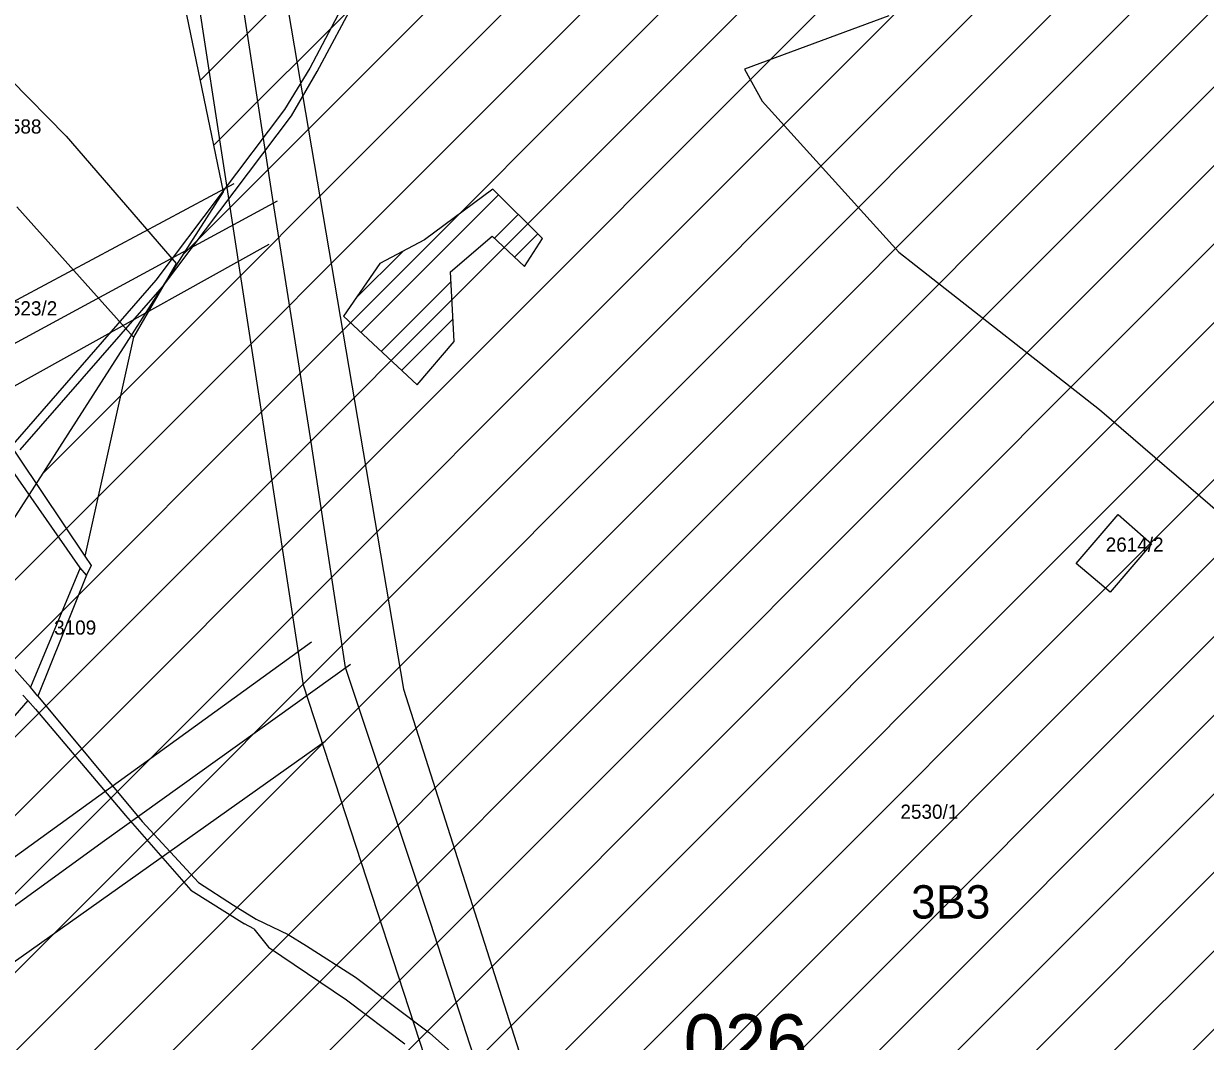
# Model space of a CAD drawing. Extents: x -564810 to -550519, y -1045831 to -1034011.
# Drawn here: x -552426.8 to -552001, y -1036898.7 to -1036532.1 of the extents above; entities that cross this region are included whole.
import ezdxf

# ---------------------------------------------------------------- set-up
doc = ezdxf.new("R2010")
doc.units = 0
for name, color, linetype in [('KN stav', 7, 'Continuous'), ('Odvodněné plochy', 7, 'Continuous'), ('Parcelní čísla', 7, 'Continuous'), ('Polní cesty stavající', 7, 'Continuous'), ('přeložka st silnice', 7, 'Continuous'), ('STG', 7, 'Continuous'), ('Vedení VN', 7, 'Continuous'), ('zamokř ploch', 7, 'Continuous')]:
    doc.layers.add(name, color=color, linetype=linetype)

msp = doc.modelspace()

# ---------------------------------------------------------------- linework, layer by layer
at = {"layer": 'KN stav'}
for p, q in [((-552115, -1036529.26), (-552139.4, -1036538.28)), ((-552139.4, -1036538.28), (-552167.06, -1036548.49)), ((-552167.06, -1036548.49), (-552160.66, -1036560)), ((-552431.58, -1036552.29), (-552411.53, -1036572.68)), ((-552160.66, -1036560), (-552111.48, -1036614.41)), ((-552411.53, -1036572.68), (-552371.84, -1036618.51)), ((-552387.23, -1036645.05), (-552429.32, -1036598.11)), ((-552111.48, -1036614.41), (-552105.3, -1036619.25)), ((-552371.84, -1036618.51), (-552387.23, -1036645.05)), ((-552105.3, -1036619.25), (-552039.14, -1036671.12)), ((-552387.23, -1036645.05), (-552404.76, -1036723.92)), ((-552039.14, -1036671.12), (-551991.08, -1036712.5)), ((-552437.23, -1036675.67), (-552404.76, -1036723.92)), ((-552406.48, -1036728.18), (-552440.18, -1036679.82)), ((-552047.5, -1036726.55), (-552032.38, -1036708.87)), ((-552032.38, -1036708.87), (-552020.4, -1036719.49)), ((-552020.4, -1036719.49), (-552035.29, -1036736.88)), ((-552404.76, -1036723.92), (-552402.54, -1036727.22)), ((-552406.48, -1036728.18), (-552424.36, -1036771.08)), ((-552404.21, -1036730.8), (-552406.48, -1036728.18)), ((-552402.54, -1036727.22), (-552404.21, -1036730.8)), ((-552035.29, -1036736.88), (-552047.5, -1036726.55)), ((-552404.21, -1036730.8), (-552421.67, -1036774.32)), ((-552424.36, -1036771.08), (-552447.16, -1036745.65)), ((-552421.67, -1036774.32), (-552424.36, -1036771.08)), ((-552425.33, -1036775.95), (-552486.3, -1036845.34)), ((-552427.08, -1036774.03), (-552425.33, -1036775.95)), ((-552425.33, -1036775.95), (-552422.56, -1036778.99)), ((-552421.67, -1036774.32), (-552384.18, -1036819.49)), ((-552422.56, -1036778.99), (-552390.1, -1036817.37)), ((-552390.1, -1036817.37), (-552366.62, -1036844.26)), ((-552384.18, -1036819.49), (-552363.88, -1036841.4)), ((-552366.62, -1036844.26), (-552347.21, -1036856.3)), ((-552363.88, -1036841.4), (-552351.15, -1036849.59)), ((-552351.15, -1036849.59), (-552343.05, -1036854.62)), ((-552343.92, -1036858.1), (-552347.21, -1036856.3)), ((-552343.05, -1036854.62), (-552331.56, -1036860.2)), ((-552343.92, -1036858.1), (-552338.6, -1036864.7)), ((-552331.56, -1036860.2), (-552324.86, -1036864.22)), ((-552338.6, -1036864.7), (-552310.49, -1036883.71)), ((-552324.86, -1036864.22), (-552307.29, -1036875.56)), ((-552307.29, -1036875.56), (-552280.54, -1036895.61)), ((-552310.49, -1036883.71), (-552289.49, -1036899.59)), ((-552280.54, -1036895.61), (-552195.01, -1036971.57))]:
    msp.add_line(p, q, dxfattribs=at)
at = {"layer": 'Odvodněné plochy'}
msp.add_lwpolyline([(-552600.32, -1036902.47), (-552513.12, -1036817.19), (-552474.84, -1036779.58), (-552354.8, -1036592.74), (-552400, -1036374.74), (-552430.13, -1036308.64), (-552395.94, -1036293.42), (-552343.81, -1036274.77), (-552167.6, -1036269.39), (-552155.18, -1036416.65), (-552140.47, -1036422.98), (-552086.82, -1036466.24), (-552045.42, -1036498.21), (-551912.44, -1036565.02)], dxfattribs=at)
at = {"layer": 'Polní cesty stavající'}
for p, q in [((-552305.24, -1036513.15), (-552323.71, -1036548.12)), ((-552321.11, -1036549.39), (-552302.25, -1036514.19)), ((-552323.71, -1036548.12), (-552332.77, -1036563.04)), ((-552330.3, -1036565.38), (-552321.11, -1036549.39)), ((-552332.77, -1036563.04), (-552379.18, -1036624.46)), ((-552376.84, -1036626.88), (-552330.3, -1036565.38)), ((-552379.18, -1036624.46), (-552430.72, -1036683.66)), ((-552428.05, -1036685.61), (-552376.84, -1036626.88))]:
    msp.add_line(p, q, dxfattribs=at)
at = {"layer": 'přeložka st silnice'}
for p, q in [((-552363.14, -1036552.5), (-552160.79, -1036350.14)), ((-552358.28, -1036575.92), (-552158.59, -1036376.23)), ((-552369.14, -1036615.06), (-552156.39, -1036402.31)), ((-552419.97, -1036694.17), (-552146.28, -1036420.48)), ((-552470.8, -1036773.29), (-552129.41, -1036431.9)), ((-552722.77, -1037053.54), (-552113.75, -1036444.53)), ((-552610.63, -1036969.69), (-552098.09, -1036457.15)), ((-552595.92, -1036983.27), (-552082.35, -1036469.69)), ((-552581.22, -1036996.84), (-552066.39, -1036482.02)), ((-552566.51, -1037010.42), (-552050.43, -1036494.34)), ((-552551.81, -1037024), (-552032.51, -1036504.7)), ((-552536.77, -1037037.25), (-552013.68, -1036514.16)), ((-552520.71, -1037049.47), (-551994.85, -1036523.62)), ((-552504.65, -1037061.7), (-551976.03, -1036533.08)), ((-552488.59, -1037073.92), (-551957.2, -1036542.53)), ((-552472.53, -1037086.15), (-551938.37, -1036551.99)), ((-552456.48, -1037098.38), (-551919.55, -1036561.45)), ((-552440.42, -1037110.6), (-551902.12, -1036572.3)), ((-552424.36, -1037122.83), (-551885.53, -1036584)), ((-552410.11, -1037136.87), (-551868.94, -1036595.7)), ((-552397.24, -1037152.28), (-551852.36, -1036607.4)), ((-552384.36, -1037167.69), (-551836.06, -1036619.38)), ((-552371.49, -1037183.1), (-551820.46, -1036632.07)), ((-552358.62, -1037198.51), (-551804.86, -1036644.75)), ((-552345.74, -1037213.92), (-551791.72, -1036659.9)), ((-552332.87, -1037229.33), (-551781.44, -1036677.9))]:
    msp.add_line(p, q, dxfattribs=at)
at = {"layer": 'Vedení VN'}
for p, q in [((-552557.63, -1036700.28), (-552350.98, -1036589.68)), ((-552335.44, -1036596.04), (-552546.32, -1036710.17))]:
    msp.add_line(p, q, dxfattribs=at)
for points in [[(-552432.62, -1036280.68), (-552381.75, -1036354.88), (-552340.78, -1036472.89), (-552289.91, -1036771.81), (-551953.63, -1037825.94), (-551890.75, -1037944.66), (-551680.22, -1038317.07)], [(-551695.24, -1038326.94), (-551700.71, -1038330.65), (-551972.06, -1037853.73), (-552325.94, -1036770.4), (-552370.45, -1036480.66), (-552411.81, -1036369.59), (-552471.47, -1036287.75)], [(-552310.82, -1036764.06), (-552323.45, -1036681.25), (-552336.88, -1036596.14), (-552355.93, -1036472.37), (-552376.64, -1036410.54), (-552393.68, -1036360.17), (-552422.44, -1036321.63)], [(-552338.48, -1036611.68), (-552484.37, -1036692.77), (-552546.32, -1036724.04)], [(-554311.13, -1038894.55), (-554183.26, -1038768.06), (-553948.71, -1038736.97), (-553887.24, -1038715.77), (-553721.22, -1038534.86), (-553615.96, -1038471.97), (-553583.46, -1038409.78), (-553495.15, -1038284), (-553204.09, -1037884.03), (-552966, -1037802.05), (-552952.58, -1037796.4), (-552903.13, -1037697.47), (-552835.31, -1037471.34), (-552755.48, -1037231.07), (-552629.72, -1036976.67), (-552323.11, -1036754.78)], [(-552620.77, -1036988.47), (-552571.21, -1036952.78), (-552482.93, -1036888.11), (-552397.67, -1036826.32), (-552309.07, -1036762.79), (-552309.07, -1036762.81)], [(-552068.06, -1037512.55), (-552118.7, -1037355.64), (-552166.52, -1037207.15), (-552210.92, -1037069.77), (-552249.26, -1036951.7), (-552280.11, -1036856.27), (-552310.82, -1036764.06)], [(-552318.17, -1036790.68), (-552611.35, -1036998.44), (-552747, -1037286.75), (-552886.17, -1037729.13), (-552939.86, -1037825.23), (-553193.49, -1037916.39), (-553506.46, -1038353.11), (-553565.8, -1038423.21), (-553601.83, -1038493.17), (-553700.74, -1038549.7), (-553878.06, -1038746.16), (-554195.97, -1038818.23), (-554311.84, -1038929.18)]]:
    msp.add_lwpolyline(points, dxfattribs=at)
at = {"layer": 'zamokř ploch'}
for p, q in [((-552257.73, -1036591.8), (-552282.41, -1036609.96)), ((-552239.86, -1036609.46), (-552257.73, -1036591.8)), ((-552305.29, -1036643.38), (-552255.71, -1036593.8)), ((-552257.16, -1036609.39), (-552248.6, -1036600.83)), ((-552282.41, -1036609.96), (-552298.53, -1036618.51)), ((-552273.06, -1036621.56), (-552257.99, -1036608.61)), ((-552257.99, -1036608.61), (-552246.39, -1036619.61)), ((-552249.91, -1036616.28), (-552241.48, -1036607.86)), ((-552246.39, -1036619.61), (-552239.86, -1036609.46)), ((-552307.2, -1036631.14), (-552290.09, -1036614.03)), ((-552298.53, -1036618.51), (-552311.58, -1036637.53)), ((-552271.74, -1036646.66), (-552273.06, -1036621.56)), ((-552297.96, -1036650.19), (-552272.87, -1036625.1)), ((-552311.58, -1036637.53), (-552284.99, -1036662.24)), ((-552290.63, -1036657), (-552272.17, -1036638.54)), ((-552284.99, -1036662.24), (-552271.74, -1036646.66))]:
    msp.add_line(p, q, dxfattribs=at)

# ---------------------------------------------------------------- texts
at = {"layer": 'Odvodněné plochy'}
msp.add_text('026', height=20, dxfattribs=at).set_placement((-552188.98, -1036908.92))
at = {"layer": 'Parcelní čísla'}
for s, p in [('2588', (-552435.59, -1036571.71)), ('2523/2', (-552435.59, -1036637.2)), ('2614/2', (-552036.9, -1036722.3)), ('3109', (-552415.85, -1036752.18)), ('2530/1', (-552110.86, -1036818.5))]:
    msp.add_text(s, height=5.1, dxfattribs=at).set_placement(p)
at = {"layer": 'STG'}
msp.add_text('3B3', height=12, dxfattribs=at).set_placement((-552107.01, -1036854.43))

doc.saveas('drawing.dxf')
